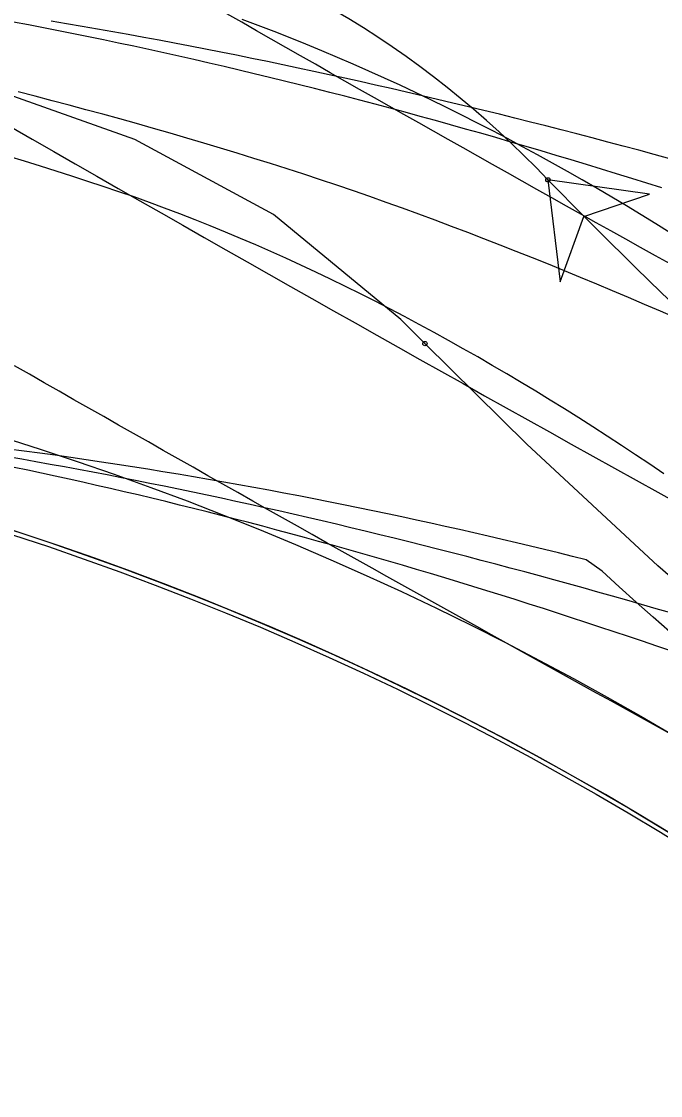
# Model space of a CAD drawing. Extents: x -14 to 1565148, y -25 to 642856.
# Drawn here: x 1564853.79 to 1564866.23, y 636531.5 to 636552.41 of the extents above; entities that cross this region are included whole.
import ezdxf

# ---------------------------------------------------------------- set-up
doc = ezdxf.new("R2010")
doc.units = 0
for name, color, linetype in [('DR_P_Headwall', 7, 'Continuous'), ('GE_P_Alignment_100_Stations', 7, 'Continuous'), ('GE_P_Driveway_CL', 7, 'Continuous'), ('GE_X_Alignment', 7, 'Continuous'), ('PV_P_EOP', 7, 'Continuous'), ('SC_Shading2', 7, 'Continuous'), ('TR_Turning_Path28', 7, 'Continuous'), ('TR_Turning_Path28 - Copy-1', 7, 'Continuous')]:
    doc.layers.add(name, color=color, linetype=linetype)

msp = doc.modelspace()

# ---------------------------------------------------------------- linework, layer by layer
at = {"layer": 'DR_P_Headwall'}
msp.add_lwpolyline([(1564866.54, 636546.629), (1564866.231, 636546.765), (1564865.921, 636546.899), (1564865.61, 636547.032), (1564865.299, 636547.164), (1564864.988, 636547.295), (1564864.676, 636547.425), (1564864.363, 636547.553), (1564864.05, 636547.68), (1564863.737, 636547.806), (1564863.422, 636547.931), (1564863.108, 636548.055), (1564862.792, 636548.177), (1564862.477, 636548.298), (1564862.16, 636548.418), (1564861.843, 636548.537), (1564861.526, 636548.654), (1564861.208, 636548.77), (1564860.889, 636548.885), (1564860.569, 636548.997), (1564860.249, 636549.108), (1564859.928, 636549.218), (1564859.606, 636549.326), (1564859.283, 636549.432), (1564858.96, 636549.537), (1564858.636, 636549.64), (1564858.311, 636549.742), (1564857.986, 636549.843), (1564857.661, 636549.942), (1564857.335, 636550.04), (1564857.008, 636550.136), (1564856.681, 636550.231), (1564856.354, 636550.325), (1564856.026, 636550.418), (1564855.698, 636550.509), (1564855.369, 636550.6), (1564855.04, 636550.689), (1564854.711, 636550.777), (1564854.382, 636550.864), (1564854.052, 636550.949), (1564853.723, 636551.034)], dxfattribs=at)
msp.add_arc((1564832.254, 636478.029), 82.552, 52.62684, 71.54321, dxfattribs=at)
at = {"layer": 'GE_P_Alignment_100_Stations'}
for points in [[(1564861.643, 636546.137), (1564861.172, 636546.608), (1564858.693, 636548.648), (1564855.992, 636550.111), (1564853.027, 636551.157), (1564850.001, 636552.088), (1564846.94, 636552.899), (1564843.849, 636553.588), (1564840.734, 636554.154), (1564837.599, 636554.597), (1564834.449, 636554.915), (1564831.289, 636555.109), (1564828.124, 636555.178), (1564826.857, 636555.171)], [(1564864.039, 636549.324), (1564863.807, 636549.563), (1564863.57, 636549.798), (1564863.33, 636550.029), (1564863.086, 636550.256), (1564862.839, 636550.479), (1564862.587, 636550.698), (1564862.332, 636550.913), (1564862.074, 636551.123), (1564861.811, 636551.328), (1564861.545, 636551.529), (1564861.275, 636551.725), (1564861.002, 636551.915), (1564860.724, 636552.1), (1564860.444, 636552.28), (1564860.16, 636552.454), (1564859.872, 636552.623), (1564859.581, 636552.786), (1564859.287, 636552.942), (1564858.989, 636553.092), (1564858.688, 636553.236), (1564858.385, 636553.374), (1564858.078, 636553.504), (1564857.769, 636553.628)], [(1564864.039, 636549.324), (1564864.28, 636547.338), (1564864.739, 636548.61), (1564866.02, 636549.042), (1564864.039, 636549.324)], [(1564880.353, 636531.131), (1564880.049, 636531.308), (1564877.121, 636533.227), (1564874.279, 636535.236), (1564871.506, 636537.338), (1564868.804, 636539.532), (1564866.176, 636541.814), (1564863.626, 636544.182), (1564861.643, 636546.137)], [(1564866.411, 636540.527), (1564866.087, 636540.814), (1564865.759, 636541.106), (1564865.429, 636541.403), (1564865.096, 636541.705), (1564864.784, 636541.928), (1564864.514, 636541.995), (1564864.243, 636542.062), (1564863.971, 636542.128), (1564863.699, 636542.194), (1564863.424, 636542.26), (1564863.15, 636542.324), (1564862.873, 636542.389), (1564862.597, 636542.452), (1564862.318, 636542.516), (1564862.039, 636542.578), (1564861.758, 636542.641), (1564861.477, 636542.702), (1564861.194, 636542.763), (1564860.911, 636542.823), (1564860.626, 636542.883), (1564860.341, 636542.942), (1564860.054, 636543.001), (1564859.766, 636543.058), (1564859.477, 636543.115), (1564859.188, 636543.172), (1564858.897, 636543.227), (1564858.606, 636543.282), (1564858.313, 636543.336), (1564858.02, 636543.39), (1564857.726, 636543.442), (1564857.431, 636543.494), (1564857.135, 636543.545), (1564856.839, 636543.595), (1564856.541, 636543.644), (1564856.244, 636543.692), (1564855.945, 636543.74), (1564855.646, 636543.786), (1564855.346, 636543.832), (1564855.046, 636543.876), (1564854.745, 636543.92), (1564854.443, 636543.963), (1564854.141, 636544.004), (1564853.838, 636544.045), (1564853.535, 636544.085)]]:
    msp.add_lwpolyline(points, dxfattribs=at)
msp.add_lwpolyline([(1564864.039, 636549.324), (1564864.28, 636547.338), (1564864.739, 636548.61), (1564866.02, 636549.042)], close=True, dxfattribs=at)
for centre in [(1564864.039, 636549.324), (1564864.039, 636549.324), (1564861.643, 636546.137), (1564861.643, 636546.137)]:
    msp.add_circle(centre, 0.0417, dxfattribs=at)
msp.add_arc((1564936.076, 636619.645), 100.669, 224.30942, 236.89267, dxfattribs=at)
at = {"layer": 'GE_P_Driveway_CL'}
msp.add_arc((1564834.986, 636485.101), 60.333, 360, 269.30622, dxfattribs=at)
msp.add_arc((1564834.986, 636485.101), 60.333, 360, 269.30622, dxfattribs=at)
at = {"layer": 'GE_X_Alignment'}
msp.add_circle((1564834.986, 636485.101), 60.25, dxfattribs=at)
at = {"layer": 'PV_P_EOP'}
for radius in [62, 60.333, 60.25]:
    msp.add_circle((1564834.986, 636485.101), radius, dxfattribs=at)
at = {"layer": 'SC_Shading2'}
msp.add_arc((1564834.986, 636485.101), 48.5, 218.9483, 139.2008, dxfattribs=at)
at = {"layer": 'TR_Turning_Path28'}
for points in [[(1564866.421, 636547.686), (1564866.132, 636547.847), (1564865.843, 636548.007), (1564865.555, 636548.168), (1564865.266, 636548.329), (1564864.978, 636548.49), (1564864.69, 636548.652), (1564864.401, 636548.813), (1564864.113, 636548.974), (1564863.825, 636549.136), (1564863.537, 636549.298), (1564863.249, 636549.46), (1564862.961, 636549.621), (1564862.673, 636549.783), (1564862.385, 636549.946), (1564862.097, 636550.108), (1564861.809, 636550.27), (1564861.522, 636550.432), (1564861.234, 636550.595), (1564860.946, 636550.758), (1564860.659, 636550.92), (1564860.371, 636551.083), (1564860.084, 636551.246), (1564859.797, 636551.409), (1564859.509, 636551.572), (1564859.222, 636551.736), (1564858.935, 636551.899), (1564858.648, 636552.063), (1564858.361, 636552.226), (1564858.074, 636552.39), (1564857.787, 636552.554)], [(1564866.259, 636549.165), (1564865.965, 636549.258), (1564865.671, 636549.35), (1564865.376, 636549.442), (1564865.082, 636549.533), (1564864.788, 636549.623), (1564864.494, 636549.712), (1564864.2, 636549.8), (1564863.906, 636549.888), (1564863.612, 636549.974), (1564863.318, 636550.06), (1564863.023, 636550.145), (1564862.729, 636550.23), (1564862.435, 636550.313), (1564862.141, 636550.396), (1564861.847, 636550.477), (1564861.553, 636550.558), (1564861.259, 636550.638), (1564860.965, 636550.717), (1564860.671, 636550.795), (1564860.377, 636550.873), (1564860.083, 636550.949), (1564859.789, 636551.025), (1564859.495, 636551.099), (1564859.201, 636551.173), (1564858.908, 636551.246), (1564858.614, 636551.318), (1564858.32, 636551.389), (1564858.026, 636551.459), (1564857.733, 636551.528), (1564857.439, 636551.596), (1564857.145, 636551.663), (1564856.852, 636551.73), (1564856.558, 636551.795), (1564856.265, 636551.859), (1564855.972, 636551.923), (1564855.678, 636551.985), (1564855.385, 636552.047), (1564855.092, 636552.107), (1564854.799, 636552.167), (1564854.506, 636552.225), (1564854.213, 636552.283), (1564853.92, 636552.339), (1564853.627, 636552.395)], [(1564866.443, 636538.532), (1564866.151, 636538.693), (1564865.859, 636538.854), (1564865.567, 636539.015), (1564865.275, 636539.176), (1564864.983, 636539.337), (1564864.692, 636539.498), (1564864.4, 636539.66), (1564864.108, 636539.821), (1564863.817, 636539.983), (1564863.525, 636540.144), (1564863.234, 636540.306), (1564862.942, 636540.468), (1564862.651, 636540.63), (1564862.36, 636540.792), (1564862.068, 636540.954), (1564861.777, 636541.117), (1564861.486, 636541.279), (1564861.195, 636541.442), (1564860.904, 636541.604), (1564860.613, 636541.767), (1564860.322, 636541.93), (1564860.032, 636542.093), (1564859.741, 636542.256), (1564859.45, 636542.419), (1564859.16, 636542.583), (1564858.869, 636542.746), (1564858.578, 636542.909), (1564858.288, 636543.073), (1564857.998, 636543.237), (1564857.707, 636543.401), (1564857.417, 636543.565), (1564857.127, 636543.729), (1564856.837, 636543.893), (1564856.547, 636544.057), (1564856.257, 636544.222), (1564855.967, 636544.386), (1564855.677, 636544.551), (1564855.387, 636544.715), (1564855.097, 636544.88), (1564854.808, 636545.045), (1564854.518, 636545.21), (1564854.228, 636545.375), (1564853.939, 636545.541), (1564853.649, 636545.706)], [(1564866.435, 636540.155), (1564866.158, 636540.249), (1564865.881, 636540.343), (1564865.605, 636540.436), (1564865.328, 636540.529), (1564865.052, 636540.62), (1564864.776, 636540.711), (1564864.5, 636540.801), (1564864.225, 636540.891), (1564863.95, 636540.979), (1564863.674, 636541.067), (1564863.4, 636541.154), (1564863.125, 636541.24), (1564862.85, 636541.326), (1564862.576, 636541.41), (1564862.302, 636541.494), (1564862.028, 636541.577), (1564861.754, 636541.66), (1564861.481, 636541.741), (1564861.207, 636541.822), (1564860.934, 636541.901), (1564860.662, 636541.98), (1564860.389, 636542.058), (1564860.116, 636542.136), (1564859.844, 636542.212), (1564859.572, 636542.287), (1564859.3, 636542.362), (1564859.029, 636542.436), (1564858.757, 636542.509), (1564858.486, 636542.581), (1564858.215, 636542.652), (1564857.944, 636542.723), (1564857.674, 636542.792), (1564857.403, 636542.861), (1564857.133, 636542.929), (1564856.863, 636542.995), (1564856.594, 636543.061), (1564856.324, 636543.127), (1564856.055, 636543.191), (1564855.786, 636543.254), (1564855.517, 636543.316), (1564855.248, 636543.378), (1564854.98, 636543.438), (1564854.712, 636543.498), (1564854.444, 636543.557), (1564854.176, 636543.615), (1564853.909, 636543.672), (1564853.642, 636543.728)]]:
    msp.add_lwpolyline(points, dxfattribs=at)
msp.add_arc((1565297.636, 637322.531), 890.753, 239.477465, 241.462714, dxfattribs=at)
at = {"layer": 'TR_Turning_Path28 - Copy-1'}
for points in [[(1564866.422, 636548.293), (1564866.139, 636548.468), (1564865.855, 636548.642), (1564865.57, 636548.815), (1564865.283, 636548.985), (1564864.996, 636549.154), (1564864.707, 636549.321), (1564864.417, 636549.486), (1564864.127, 636549.649), (1564863.835, 636549.81), (1564863.542, 636549.969), (1564863.248, 636550.126), (1564862.953, 636550.281), (1564862.656, 636550.433), (1564862.359, 636550.584), (1564862.061, 636550.732), (1564861.761, 636550.878), (1564861.46, 636551.022), (1564861.159, 636551.164), (1564860.856, 636551.303), (1564860.552, 636551.44), (1564860.247, 636551.574), (1564859.94, 636551.706), (1564859.633, 636551.835), (1564859.325, 636551.962), (1564859.016, 636552.086), (1564858.705, 636552.208), (1564858.394, 636552.327), (1564858.081, 636552.443)], [(1564866.41, 636549.734), (1564866.108, 636549.816), (1564865.807, 636549.898), (1564865.505, 636549.979), (1564865.204, 636550.059), (1564864.902, 636550.138), (1564864.601, 636550.217), (1564864.299, 636550.295), (1564863.998, 636550.372), (1564863.696, 636550.448), (1564863.395, 636550.524), (1564863.093, 636550.599), (1564862.792, 636550.673), (1564862.49, 636550.746), (1564862.189, 636550.819), (1564861.888, 636550.89), (1564861.586, 636550.961), (1564861.285, 636551.031), (1564860.984, 636551.101), (1564860.682, 636551.169), (1564860.381, 636551.237), (1564860.08, 636551.304), (1564859.779, 636551.37), (1564859.477, 636551.435), (1564859.176, 636551.499), (1564858.875, 636551.563), (1564858.574, 636551.625), (1564858.273, 636551.687), (1564857.972, 636551.748), (1564857.671, 636551.808), (1564857.37, 636551.867), (1564857.069, 636551.925), (1564856.768, 636551.983), (1564856.468, 636552.039), (1564856.167, 636552.095), (1564855.866, 636552.15), (1564855.566, 636552.203), (1564855.265, 636552.256), (1564854.965, 636552.308), (1564854.664, 636552.359), (1564854.364, 636552.41)], [(1564866.297, 636543.602), (1564866.022, 636543.788), (1564865.747, 636543.972), (1564865.47, 636544.154), (1564865.194, 636544.335), (1564864.916, 636544.514), (1564864.638, 636544.691), (1564864.359, 636544.866), (1564864.08, 636545.039), (1564863.8, 636545.211), (1564863.519, 636545.38), (1564863.238, 636545.548), (1564862.955, 636545.713), (1564862.673, 636545.877), (1564862.389, 636546.038), (1564862.105, 636546.197), (1564861.82, 636546.355), (1564861.534, 636546.51), (1564861.248, 636546.662), (1564860.961, 636546.813), (1564860.673, 636546.961), (1564860.385, 636547.107), (1564860.096, 636547.25), (1564859.806, 636547.391), (1564859.516, 636547.53), (1564859.224, 636547.666), (1564858.933, 636547.8), (1564858.64, 636547.931), (1564858.347, 636548.059), (1564858.053, 636548.185), (1564857.758, 636548.308), (1564857.463, 636548.429), (1564857.167, 636548.547), (1564856.871, 636548.662), (1564856.574, 636548.774), (1564856.276, 636548.883), (1564855.978, 636548.99), (1564855.679, 636549.093), (1564855.375, 636549.195), (1564855.075, 636549.293), (1564854.768, 636549.392), (1564854.461, 636549.49), (1564854.153, 636549.588), (1564853.846, 636549.684), (1564853.538, 636549.78)], [(1564866.433, 636540.894), (1564866.147, 636540.977), (1564865.862, 636541.059), (1564865.577, 636541.141), (1564865.293, 636541.222), (1564865.008, 636541.302), (1564864.724, 636541.381), (1564864.44, 636541.46), (1564864.156, 636541.538), (1564863.872, 636541.616), (1564863.588, 636541.692), (1564863.305, 636541.768), (1564863.022, 636541.844), (1564862.739, 636541.918), (1564862.456, 636541.992), (1564862.173, 636542.065), (1564861.891, 636542.137), (1564861.609, 636542.208), (1564861.327, 636542.279), (1564861.045, 636542.349), (1564860.764, 636542.418), (1564860.482, 636542.487), (1564860.201, 636542.554), (1564859.92, 636542.621), (1564859.639, 636542.687), (1564859.359, 636542.752), (1564859.079, 636542.817), (1564858.798, 636542.88), (1564858.519, 636542.943), (1564858.239, 636543.005), (1564857.959, 636543.067), (1564857.68, 636543.127), (1564857.401, 636543.187), (1564857.122, 636543.245), (1564856.843, 636543.303), (1564856.565, 636543.36), (1564856.287, 636543.417), (1564856.009, 636543.472), (1564855.731, 636543.527), (1564855.453, 636543.58), (1564855.176, 636543.633), (1564854.898, 636543.685), (1564854.621, 636543.737), (1564854.345, 636543.787), (1564854.068, 636543.836), (1564853.792, 636543.885), (1564853.516, 636543.933)]]:
    msp.add_lwpolyline(points, dxfattribs=at)

doc.saveas('drawing.dxf')
